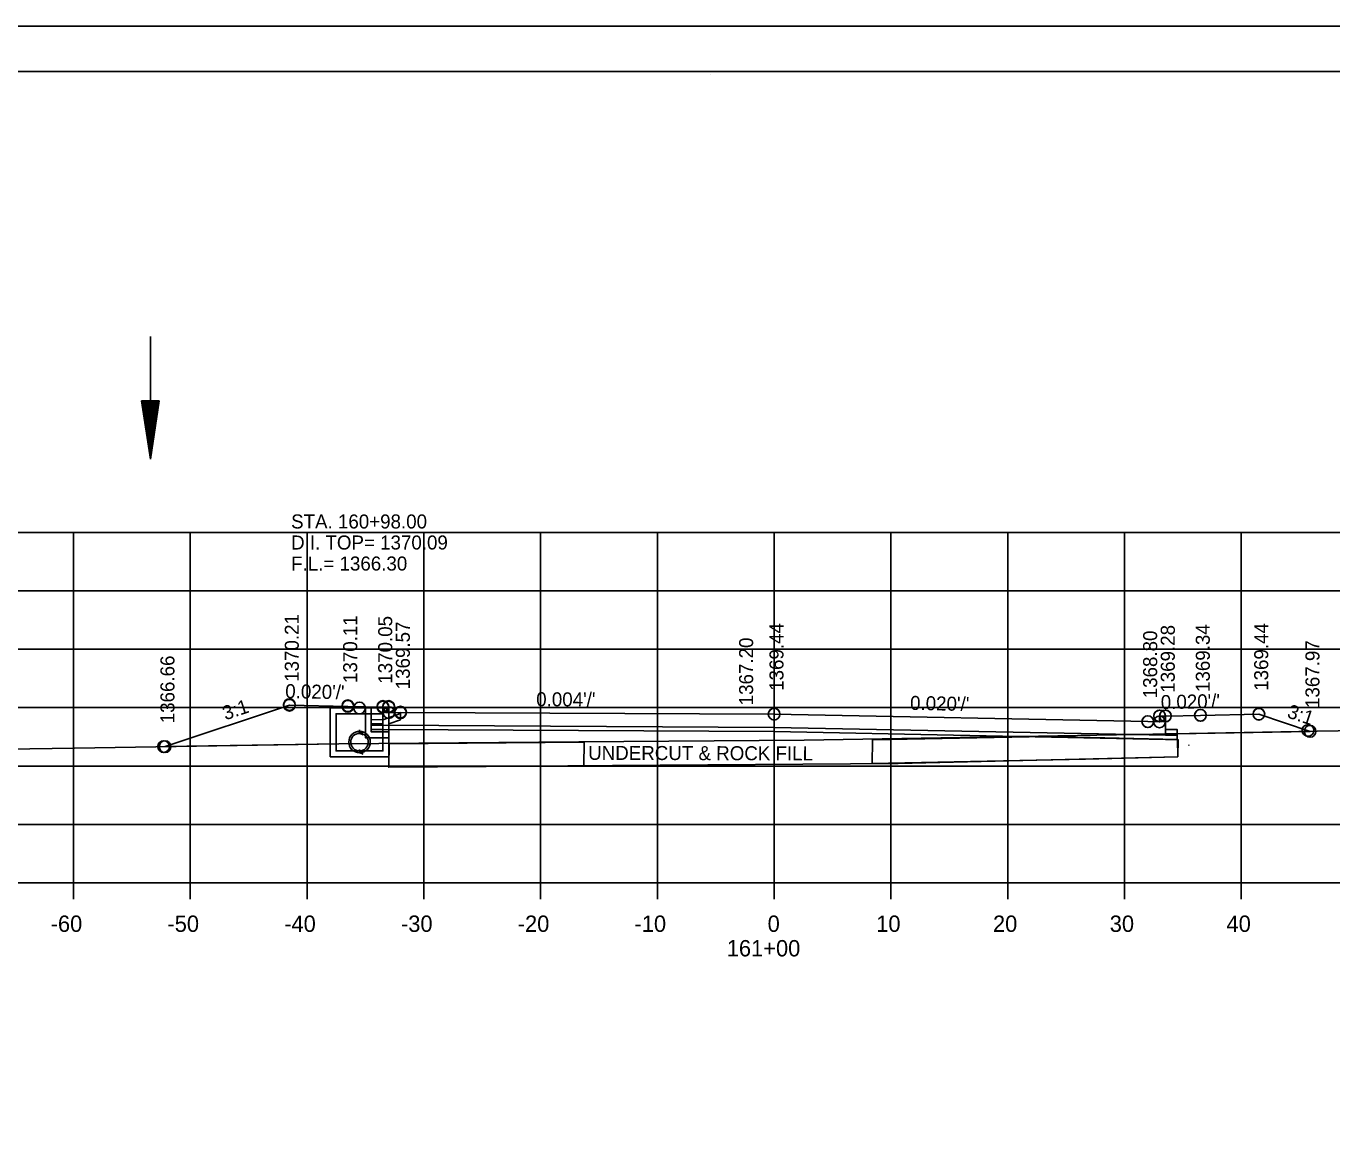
# Model space of a CAD drawing. Extents: x 1374311 to 1383814, y 384102 to 406278.
# Drawn here: x 1381564.6 to 1381676.4, y 394255.3 to 394351.5 of the extents above; entities that cross this region are included whole.
import ezdxf

# ---------------------------------------------------------------- set-up
doc = ezdxf.new("R2010")
doc.units = 0
for name, color, linetype in [('R_Axis', 7, 'Continuous'), ('R_Axis Annot', 7, 'Continuous'), ('R_Border', 7, 'Continuous'), ('R_Draft', 7, 'Continuous'), ('R_Exist Surface', 7, 'Continuous'), ('R_Fin Surface', 7, 'Continuous'), ('R_Grid', 7, 'Continuous'), ('R_No Plot', 7, 'Continuous'), ('R_Water', 7, 'Continuous'), ('R_Water Annot', 7, 'Continuous'), ('R_Xsect Elev', 7, 'Continuous'), ('R_Xsect Slope', 7, 'Continuous')]:
    doc.layers.add(name, color=color, linetype=linetype)

msp = doc.modelspace()

# ---------------------------------------------------------------- linework, layer by layer
at = {"layer": 'R_Axis'}
for p, q in [((1381488.66, 394278.13), (1381768.66, 394278.13)), ((1381568.66, 394276.73), (1381568.66, 394278.13)), ((1381578.66, 394276.73), (1381578.66, 394278.13)), ((1381588.66, 394276.73), (1381588.66, 394278.13)), ((1381598.66, 394276.73), (1381598.66, 394278.13)), ((1381608.66, 394276.73), (1381608.66, 394278.13)), ((1381618.66, 394276.73), (1381618.66, 394278.13)), ((1381628.66, 394276.73), (1381628.66, 394278.13)), ((1381638.66, 394276.73), (1381638.66, 394278.13)), ((1381648.66, 394276.73), (1381648.66, 394278.13)), ((1381658.66, 394276.73), (1381658.66, 394278.13)), ((1381668.66, 394276.73), (1381668.66, 394278.13))]:
    msp.add_line(p, q, dxfattribs=at)
at = {"layer": 'R_Border'}
for p, q in [((1381470.66, 394347.59), (1381786.84, 394347.59)), ((1381623.18, 394347.33), (1381623.18, 394347.33)), ((1381623.18, 394347.33), (1381623.18, 394347.33))]:
    msp.add_line(p, q, dxfattribs=at)
at = {"layer": 'R_Draft'}
for p, q in [((1381574.49, 394319.4), (1381575.24, 394314.4)), ((1381575.99, 394319.4), (1381574.49, 394319.4)), ((1381574.61, 394319.4), (1381575.24, 394315.24)), ((1381574.74, 394319.4), (1381575.24, 394316.1)), ((1381574.87, 394319.4), (1381575.24, 394316.93)), ((1381574.99, 394319.4), (1381575.24, 394317.78)), ((1381575.12, 394319.4), (1381575.24, 394318.61)), ((1381575.99, 394319.4), (1381575.24, 394314.4)), ((1381575.48, 394319.4), (1381575.24, 394317.78)), ((1381575.74, 394319.4), (1381575.24, 394316.1)), ((1381575.86, 394319.4), (1381575.24, 394315.24)), ((1381575.61, 394319.4), (1381575.24, 394316.93)), ((1381575.36, 394319.4), (1381575.24, 394318.61))]:
    msp.add_line(p, q, dxfattribs=at)
at = {"layer": 'R_Exist Surface'}
for p, q in [((1381593.15, 394291.22), (1381593.15, 394291.1)), ((1381593.2, 394291.1), (1381593.46, 394290.97)), ((1381593.15, 394289.38), (1381593.15, 394289.26)), ((1381593.2, 394289.26), (1381593.46, 394289.14))]:
    msp.add_line(p, q, dxfattribs=at)
msp.add_lwpolyline([(1381488.66, 394288.36), (1381503.34, 394288.48), (1381511.67, 394288.53), (1381519.74, 394288.69), (1381551.52, 394289.39), (1381568.74, 394289.67), (1381591.39, 394290.02), (1381611.93, 394290.19), (1381631.23, 394290.35), (1381657.99, 394290.8), (1381675.15, 394291.11), (1381693.13, 394291.39)], dxfattribs=at)
msp.add_circle((1381593.15, 394290.18), 0.917, dxfattribs=at)
msp.add_circle((1381593.15, 394290.18), 0.917, dxfattribs=at)
at = {"layer": 'R_Fin Surface'}
for points in [[(1381576.5, 394289.79), (1381587.15, 394293.34), (1381592.15, 394293.24), (1381595.15, 394293.18), (1381595.65, 394293.18), (1381595.66, 394292.68), (1381596.66, 394292.7), (1381628.66, 394292.57), (1381660.66, 394291.93), (1381661.66, 394291.91), (1381661.67, 394292.41), (1381662.17, 394292.41), (1381665.17, 394292.47), (1381670.17, 394292.57), (1381674.56, 394291.1)], [(1381662.17, 394292.05), (1381662.18, 394290.9), (1381663.18, 394290.89), (1381663.17, 394290.39), (1381662.17, 394290.41), (1381628.66, 394291.08), (1381595.15, 394291.26), (1381594.15, 394291.26), (1381594.16, 394291.76), (1381595.16, 394291.74), (1381595.15, 394292.85)], [(1381595.68, 394290.02), (1381595.66, 394288.02), (1381614.81, 394288.18), (1381639.28, 394288.35), (1381649.97, 394288.6), (1381663.23, 394288.93), (1381663.26, 394290.39)]]:
    msp.add_lwpolyline(points, dxfattribs=at)
for points in [[(1381637.07, 394290.3), (1381637.06, 394288.35), (1381655.32, 394288.71), (1381663.23, 394288.93), (1381663.21, 394290.41), (1381651.99, 394290.65), (1381637.07, 394290.37)], [(1381595.69, 394290.02), (1381612.38, 394290.16), (1381612.37, 394288.16), (1381595.66, 394288.02)]]:
    msp.add_lwpolyline(points, close=True, dxfattribs=at)
at = {"layer": 'R_Grid'}
for p, q in [((1381488.66, 394308.13), (1381768.66, 394308.13)), ((1381568.66, 394278.13), (1381568.66, 394308.13)), ((1381578.66, 394278.13), (1381578.66, 394308.13)), ((1381588.66, 394278.13), (1381588.66, 394308.13)), ((1381598.66, 394278.13), (1381598.66, 394308.13)), ((1381608.66, 394278.13), (1381608.66, 394308.13)), ((1381618.66, 394278.13), (1381618.66, 394308.13)), ((1381628.66, 394278.13), (1381628.66, 394308.13)), ((1381638.66, 394278.13), (1381638.66, 394308.13)), ((1381648.66, 394278.13), (1381648.66, 394308.13)), ((1381658.66, 394278.13), (1381658.66, 394308.13)), ((1381668.66, 394278.13), (1381668.66, 394308.13)), ((1381488.66, 394303.13), (1381768.66, 394303.13)), ((1381488.66, 394298.13), (1381768.66, 394298.13)), ((1381488.66, 394293.13), (1381768.66, 394293.13)), ((1381488.66, 394288.13), (1381768.66, 394288.13)), ((1381488.66, 394283.13), (1381768.66, 394283.13)), ((1381488.66, 394278.13), (1381768.66, 394278.13))]:
    msp.add_line(p, q, dxfattribs=at)
at = {"layer": 'R_No Plot'}
msp.add_line((1381458.26, 394351.49), (1381791.59, 394351.49), dxfattribs=at)
for points in [[(1381458.25, 394351.49), (1381791.59, 394351.49), (1381791.59, 394138.15), (1381458.25, 394138.15)], [(1381704.58, 394347.59), (1381704.58, 394337.71), (1381740.31, 394337.71), (1381740.31, 394334.79), (1381763.51, 394334.79), (1381763.51, 394311.58), (1381786.84, 394311.58), (1381786.84, 394142.13), (1381470.66, 394142.13), (1381470.66, 394347.59)], [(1381576.5, 394289.79), (1381591.39, 394290.02), (1381611.93, 394290.19), (1381631.23, 394290.35), (1381657.99, 394290.8), (1381659.36, 394290.83), (1381628.66, 394291.44), (1381595.15, 394291.62), (1381594.15, 394291.62), (1381594.16, 394292.12), (1381595.16, 394292.1), (1381595.15, 394293.18), (1381592.15, 394293.24), (1381587.15, 394293.34)], [(1381663.17, 394290.9), (1381674.56, 394291.1), (1381670.17, 394292.57), (1381665.17, 394292.47), (1381662.17, 394292.41), (1381662.18, 394291.26), (1381663.18, 394291.25)], [(1381659.36, 394290.83), (1381663.17, 394290.9), (1381663.17, 394290.75), (1381662.17, 394290.77)]]:
    msp.add_lwpolyline(points, close=True, dxfattribs=at)
for centre in [(1381587.15, 394293.39), (1381587.15, 394293.37), (1381587.15, 394293.34), (1381592.15, 394293.29), (1381592.15, 394293.27), (1381592.15, 394293.24), (1381593.15, 394293.1), (1381595.15, 394293.23), (1381595.15, 394293.21), (1381595.15, 394293.18), (1381595.65, 394293.23), (1381595.65, 394293.21), (1381595.65, 394293.18), (1381595.66, 394292.71), (1381596.66, 394292.75), (1381596.66, 394292.73), (1381596.66, 394292.7), (1381628.66, 394292.58), (1381628.66, 394292.57), (1381628.66, 394292.57), (1381661.67, 394292.42), (1381661.67, 394292.41), (1381661.67, 394292.41), (1381662.17, 394292.42), (1381662.17, 394292.41), (1381662.17, 394292.41), (1381665.17, 394292.48), (1381665.17, 394292.47), (1381665.17, 394292.47), (1381670.17, 394292.58), (1381670.17, 394292.57), (1381670.17, 394292.57), (1381660.66, 394291.94), (1381660.66, 394291.93), (1381660.66, 394291.93), (1381661.66, 394291.91), (1381674.38, 394291.18), (1381674.56, 394291.1), (1381674.56, 394291.1), (1381576.38, 394289.8), (1381576.38, 394289.8), (1381576.39, 394289.79), (1381576.39, 394289.79), (1381576.5, 394289.79), (1381576.5, 394289.79)]:
    msp.add_circle(centre, 0.5, dxfattribs=at)
at = {"layer": 'R_Water'}
for p, q in [((1381575.24, 394324.91), (1381575.24, 394314.4)), ((1381590.65, 394293.1), (1381595.4, 394293.1)), ((1381590.65, 394291.6), (1381590.65, 394293.1)), ((1381595.48, 394292.93), (1381595.15, 394292.6)), ((1381595.48, 394292.93), (1381595.4, 394293.1)), ((1381591.15, 394291.6), (1381591.15, 394292.6)), ((1381591.15, 394292.6), (1381595.15, 394292.6)), ((1381596.65, 394292.62), (1381595.15, 394292.1)), ((1381595.15, 394291.6), (1381595.15, 394292.1)), ((1381596.65, 394292.09), (1381595.65, 394291.74)), ((1381595.65, 394291.6), (1381595.65, 394291.74)), ((1381593.15, 394291.05), (1381593.15, 394290.93)), ((1381593.2, 394290.93), (1381593.46, 394290.8)), ((1381593.15, 394289.55), (1381593.15, 394289.43)), ((1381664.16, 394289.94), (1381664.16, 394289.9)), ((1381593.2, 394289.43), (1381593.46, 394289.3))]:
    msp.add_line(p, q, dxfattribs=at)
for points in [[(1381593.15, 394293.1), (1381595.65, 394293.1), (1381595.65, 394288.93), (1381593.15, 394288.93), (1381590.65, 394288.93), (1381590.65, 394293.1)], [(1381593.15, 394292.6), (1381595.15, 394292.6), (1381595.15, 394289.43), (1381593.15, 394289.43), (1381591.15, 394289.43), (1381591.15, 394292.6)]]:
    msp.add_lwpolyline(points, close=True, dxfattribs=at)
for points in [[(1381593.65, 394293.08), (1381593.65, 394290.55), (1381595.65, 394290.55), (1381595.65, 394291.05), (1381594.15, 394291.05), (1381594.15, 394293.07)], [(1381596.65, 394292.09), (1381596.65, 394292.62)]]:
    msp.add_lwpolyline(points, dxfattribs=at)
msp.add_circle((1381593.15, 394290.18), 0.75, dxfattribs=at)
msp.add_circle((1381593.15, 394290.18), 0.75, dxfattribs=at)

# ---------------------------------------------------------------- texts
at = {"layer": 'R_Axis Annot'}
for s, p in [('-60', (1381566.7, 394273.93)), ('-50', (1381576.7, 394273.93)), ('-40', (1381586.7, 394273.93)), ('-30', (1381596.7, 394273.93)), ('-20', (1381606.7, 394273.93)), ('-10', (1381616.7, 394273.93)), ('0', (1381628.1, 394273.93)), ('10', (1381637.4, 394273.93)), ('20', (1381647.4, 394273.93)), ('30', (1381657.4, 394273.93)), ('40', (1381667.4, 394273.93)), ('161+00', (1381624.6, 394271.83))]:
    msp.add_text(s, height=1.4, dxfattribs=at).set_placement(p)
at = {"layer": 'R_Fin Surface'}
msp.add_text('UNDERCUT & ROCK FILL', height=1.2, rotation=359.8555, dxfattribs=at).set_placement((1381612.73, 394288.66))
at = {"layer": 'R_Water Annot'}
for s, p in [('STA. 160+98.00', (1381587.29, 394308.47)), ('D.I. TOP= 1370.09', (1381587.29, 394306.67)), ('F.L.= 1366.30', (1381587.29, 394304.87))]:
    msp.add_text(s, height=1.2, dxfattribs=at).set_placement(p)
at = {"layer": 'R_Xsect Elev'}
for s, p in [('1370.21', (1381587.95, 394295.34)), ('1370.11', (1381592.95, 394295.24)), ('1370.05', (1381595.95, 394295.18)), ('1369.57', (1381597.46, 394294.7)), ('1369.44', (1381629.46, 394294.57)), ('1368.80', (1381661.46, 394293.93)), ('1369.28', (1381662.97, 394294.41)), ('1369.34', (1381665.97, 394294.47)), ('1369.44', (1381670.97, 394294.57)), ('1367.20', (1381626.86, 394293.33)), ('1367.97', (1381675.36, 394293.1)), ('1366.66', (1381577.3, 394291.79))]:
    msp.add_text(s, height=1.2, rotation=90, dxfattribs=at).set_placement(p)
at = {"layer": 'R_Xsect Slope'}
for s, rotation, p in [("0.020'/'", 358.8542, (1381586.78, 394293.95)), ("0.004'/'", 359.7594, (1381608.28, 394293.25)), ("0.020'/'", 358.8542, (1381640.29, 394292.94)), ("0.020'/'", 1.1458, (1381661.78, 394293)), ('3:1', 18.4349, (1381581.66, 394292.04)), ('3:1', 341.5651, (1381672.52, 394292.31))]:
    msp.add_text(s, height=1.2, rotation=rotation, dxfattribs=at).set_placement(p)

doc.saveas('drawing.dxf')
